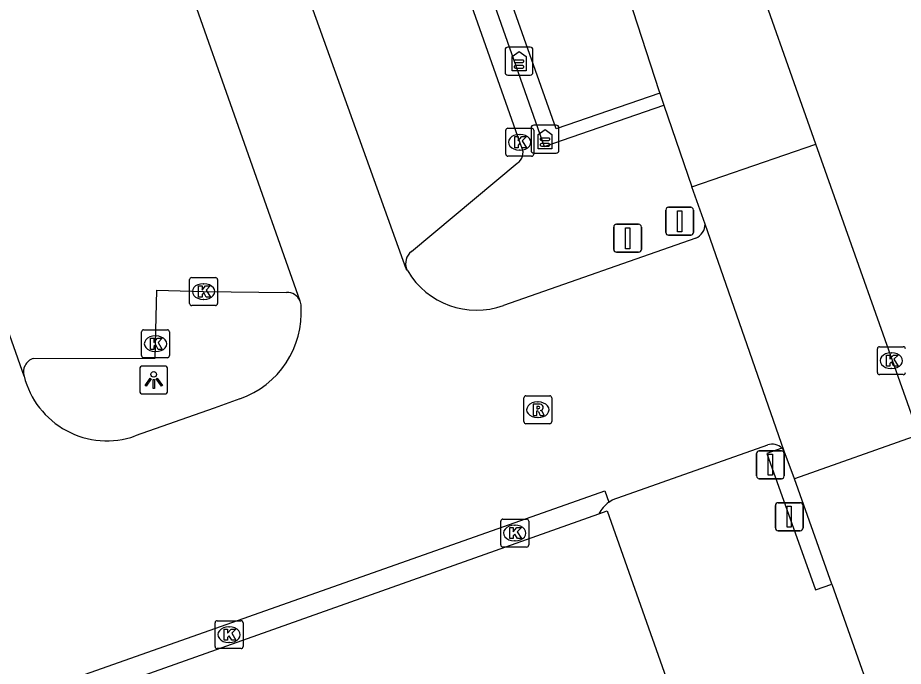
# Model space of a CAD drawing. Extents: x 157692 to 159670, y 381454 to 383289.
# Drawn here: x 159493.37 to 159525.08, y 382815.25 to 382838.45 of the extents above; entities that cross this region are included whole.
import ezdxf

# ---------------------------------------------------------------- set-up
doc = ezdxf.new("R2010")
doc.units = 0
for name, color, linetype in [('IMGEO_Berm_open', 7, 'Continuous'), ('IMGEO_Kolk', 7, 'Continuous'), ('IMGEO_Lichtpunt', 7, 'Continuous'), ('IMGEO_Muur', 7, 'Continuous'), ('IMGEO_Pand', 7, 'Continuous'), ('IMGEO_Parkeervlak_gesloten', 7, 'Continuous'), ('IMGEO_Reclamezuil', 7, 'Continuous'), ('IMGEO_Rijbaan_lokaal_gesloten', 7, 'Continuous'), ('IMGEO_Rijbaan_lokaal_open', 7, 'Continuous'), ('IMGEO_Rioolput', 7, 'Continuous'), ('IMGEO_Verkeersbordpaal', 7, 'Continuous'), ('IMGEO_Voetpad_gesloten', 7, 'Continuous'), ('IMGEO_Voetpad_open', 7, 'Continuous')]:
    doc.layers.add(name, color=color, linetype=linetype)

msp = doc.modelspace()

# ---------------------------------------------------------------- linework, layer by layer
at = {"layer": 'IMGEO_Berm_open'}
msp.add_arc((159515.316, 382820.086), 1.294, 127.3797, 151.8035, dxfattribs=at)
at = {"layer": 'IMGEO_Kolk'}
for p, q in [((159510.843, 382833.573), (159510.843, 382834.425)), ((159510.918, 382834.499), (159511.77, 382834.499)), ((159511.844, 382834.425), (159511.844, 382833.573)), ((159511.331, 382834.279), (159511.356, 382834.279)), ((159511.77, 382833.499), (159510.918, 382833.499)), ((159511.354, 382833.719), (159511.329, 382833.719)), ((159499.523, 382828.229), (159499.523, 382829.081)), ((159499.598, 382829.155), (159500.45, 382829.155)), ((159500.524, 382829.081), (159500.524, 382828.229)), ((159500.011, 382828.935), (159500.036, 382828.935)), ((159500.034, 382828.375), (159500.009, 382828.375)), ((159500.45, 382828.155), (159499.598, 382828.155)), ((159497.801, 382826.361), (159497.801, 382827.213)), ((159497.876, 382827.287), (159498.728, 382827.287)), ((159498.802, 382827.213), (159498.802, 382826.361)), ((159498.289, 382827.067), (159498.314, 382827.067)), ((159498.312, 382826.507), (159498.287, 382826.507)), ((159524.151, 382825.755), (159524.151, 382826.607)), ((159524.226, 382826.681), (159525.078, 382826.681)), ((159524.639, 382826.461), (159524.664, 382826.461)), ((159498.728, 382826.287), (159497.876, 382826.287)), ((159524.662, 382825.901), (159524.637, 382825.901)), ((159525.078, 382825.681), (159524.226, 382825.681)), ((159510.665, 382819.587), (159510.665, 382820.439)), ((159510.74, 382820.513), (159511.592, 382820.513)), ((159511.666, 382820.439), (159511.666, 382819.587)), ((159511.153, 382820.293), (159511.178, 382820.293)), ((159511.592, 382819.513), (159510.74, 382819.513)), ((159511.176, 382819.733), (159511.151, 382819.733)), ((159500.437, 382815.95), (159500.437, 382816.802)), ((159500.512, 382816.876), (159501.364, 382816.876)), ((159500.925, 382816.656), (159500.95, 382816.656)), ((159501.438, 382816.802), (159501.438, 382815.95)), ((159500.948, 382816.096), (159500.923, 382816.096)), ((159501.364, 382815.876), (159500.512, 382815.876))]:
    msp.add_line(p, q, dxfattribs=at)
for points in [[(159510.843, 382833.573), (159510.843, 382834.425)], [(159510.918, 382834.499), (159511.77, 382834.499)], [(159511.844, 382834.425), (159511.844, 382833.573)], [(159511.164, 382834.199), (159511.287, 382834.199), (159511.287, 382834.048), (159511.417, 382834.199), (159511.581, 382834.199), (159511.435, 382834.048), (159511.588, 382833.799), (159511.436, 382833.799), (159511.351, 382833.963), (159511.287, 382833.896), (159511.287, 382833.799), (159511.164, 382833.799), (159511.164, 382834.199)], [(159511.77, 382833.499), (159510.918, 382833.499)], [(159499.523, 382828.229), (159499.523, 382829.081)], [(159499.598, 382829.155), (159500.45, 382829.155)], [(159500.524, 382829.081), (159500.524, 382828.229)], [(159499.844, 382828.855), (159499.967, 382828.855), (159499.967, 382828.704), (159500.097, 382828.855), (159500.261, 382828.855), (159500.115, 382828.704), (159500.268, 382828.455), (159500.116, 382828.455), (159500.031, 382828.619), (159499.967, 382828.552), (159499.967, 382828.455), (159499.844, 382828.455), (159499.844, 382828.855)], [(159500.45, 382828.155), (159499.598, 382828.155)], [(159497.801, 382826.361), (159497.801, 382827.213)], [(159497.876, 382827.287), (159498.728, 382827.287)], [(159498.802, 382827.213), (159498.802, 382826.361)], [(159498.122, 382826.987), (159498.245, 382826.987), (159498.245, 382826.836), (159498.375, 382826.987), (159498.539, 382826.987), (159498.393, 382826.836), (159498.546, 382826.587), (159498.394, 382826.587), (159498.309, 382826.751), (159498.245, 382826.684), (159498.245, 382826.587), (159498.122, 382826.587), (159498.122, 382826.987)], [(159524.151, 382825.755), (159524.151, 382826.607)], [(159524.226, 382826.681), (159525.078, 382826.681)], [(159498.728, 382826.287), (159497.876, 382826.287)], [(159524.472, 382826.381), (159524.595, 382826.381), (159524.595, 382826.23), (159524.725, 382826.381), (159524.889, 382826.381), (159524.743, 382826.23), (159524.896, 382825.981), (159524.744, 382825.981), (159524.659, 382826.145), (159524.595, 382826.078), (159524.595, 382825.981), (159524.472, 382825.981), (159524.472, 382826.381)], [(159525.078, 382825.681), (159524.226, 382825.681)], [(159510.665, 382819.587), (159510.665, 382820.439)], [(159510.74, 382820.513), (159511.592, 382820.513)], [(159511.666, 382820.439), (159511.666, 382819.587)], [(159510.986, 382820.213), (159511.109, 382820.213), (159511.109, 382820.062), (159511.239, 382820.213), (159511.403, 382820.213), (159511.257, 382820.062), (159511.41, 382819.813), (159511.258, 382819.813), (159511.173, 382819.977), (159511.109, 382819.91), (159511.109, 382819.813), (159510.986, 382819.813), (159510.986, 382820.213)], [(159511.592, 382819.513), (159510.74, 382819.513)], [(159500.437, 382815.95), (159500.437, 382816.802)], [(159500.512, 382816.876), (159501.364, 382816.876)], [(159501.438, 382816.802), (159501.438, 382815.95)], [(159500.758, 382816.576), (159500.881, 382816.576), (159500.881, 382816.425), (159501.011, 382816.576), (159501.175, 382816.576), (159501.029, 382816.425), (159501.182, 382816.176), (159501.03, 382816.176), (159500.945, 382816.34), (159500.881, 382816.273), (159500.881, 382816.176), (159500.758, 382816.176), (159500.758, 382816.576)], [(159501.364, 382815.876), (159500.512, 382815.876)]]:
    msp.add_lwpolyline(points, dxfattribs=at)
for centre, start, end in [((159510.92, 382834.423), 91.552, 178.448), ((159510.92, 382834.423), 91.552, 178.448), ((159511.768, 382834.423), 1.552, 88.448), ((159511.768, 382834.423), 1.552, 88.448), ((159510.92, 382833.575), 181.552, 268.448), ((159510.92, 382833.575), 181.552, 268.448), ((159511.768, 382833.575), 271.552, 358.448), ((159511.768, 382833.575), 271.552, 358.448), ((159499.6, 382829.079), 91.552, 178.448), ((159499.6, 382829.079), 91.552, 178.448), ((159500.448, 382829.079), 1.552, 88.448), ((159500.448, 382829.079), 1.552, 88.448), ((159499.6, 382828.231), 181.552, 268.448), ((159499.6, 382828.231), 181.552, 268.448), ((159500.448, 382828.231), 271.552, 358.448), ((159500.448, 382828.231), 271.552, 358.448), ((159497.878, 382827.211), 91.552, 178.448), ((159497.878, 382827.211), 91.552, 178.448), ((159498.726, 382827.211), 1.552, 88.448), ((159498.726, 382827.211), 1.552, 88.448), ((159524.228, 382826.605), 91.552, 178.448), ((159524.228, 382826.605), 91.552, 178.448), ((159525.076, 382826.605), 1.552, 88.448), ((159525.076, 382826.605), 1.552, 88.448), ((159497.878, 382826.363), 181.552, 268.448), ((159497.878, 382826.363), 181.552, 268.448), ((159498.726, 382826.363), 271.552, 358.448), ((159498.726, 382826.363), 271.552, 358.448), ((159524.228, 382825.757), 181.552, 268.448), ((159524.228, 382825.757), 181.552, 268.448), ((159525.076, 382825.757), 271.552, 358.448), ((159525.076, 382825.757), 271.552, 358.448), ((159510.742, 382820.437), 91.552, 178.448), ((159510.742, 382820.437), 91.552, 178.448), ((159511.59, 382820.437), 1.552, 88.448), ((159511.59, 382820.437), 1.552, 88.448), ((159510.742, 382819.589), 181.552, 268.448), ((159510.742, 382819.589), 181.552, 268.448), ((159511.59, 382819.589), 271.552, 358.448), ((159511.59, 382819.589), 271.552, 358.448), ((159500.514, 382816.8), 91.552, 178.448), ((159500.514, 382816.8), 91.552, 178.448), ((159501.362, 382816.8), 1.552, 88.448), ((159501.362, 382816.8), 1.552, 88.448), ((159500.514, 382815.952), 181.552, 268.448), ((159500.514, 382815.952), 181.552, 268.448), ((159501.362, 382815.952), 271.552, 358.448), ((159501.362, 382815.952), 271.552, 358.448)]:
    msp.add_arc(centre, 0.0765, start, end, dxfattribs=at)
for centre, major_axis, ratio, start_param, end_param in [((159511.33, 382833.999), (-0.387, 0.002), 0.722429, 4.712389, 7.853982), ((159511.355, 382833.999), (-0.39, 0.002), 0.717154, 1.570796, 4.712389), ((159500.01, 382828.655), (-0.387, 0.002), 0.722429, 4.712389, 7.853982), ((159500.035, 382828.655), (-0.39, 0.002), 0.717154, 1.570796, 4.712389), ((159498.288, 382826.787), (-0.387, 0.002), 0.722429, 4.712389, 7.853982), ((159498.313, 382826.787), (-0.39, 0.002), 0.717154, 1.570796, 4.712389), ((159524.638, 382826.181), (-0.387, 0.002), 0.722429, 4.712389, 7.853982), ((159524.663, 382826.181), (-0.39, 0.002), 0.717154, 1.570796, 4.712389), ((159511.152, 382820.013), (-0.387, 0.002), 0.722429, 4.712389, 7.853982), ((159511.177, 382820.013), (-0.39, 0.002), 0.717154, 1.570796, 4.712389), ((159500.924, 382816.376), (-0.387, 0.002), 0.722429, 4.712389, 7.853982), ((159500.949, 382816.376), (-0.39, 0.002), 0.717154, 1.570796, 4.712389)]:
    msp.add_ellipse(centre, major_axis=major_axis, ratio=ratio, start_param=start_param, end_param=end_param, dxfattribs=at)
at = {"layer": 'IMGEO_Lichtpunt'}
for p, q in [((159497.739, 382825.893), (159497.739, 382825.086)), ((159497.739, 382825.893), (159497.739, 382825.086)), ((159498.641, 382825.988), (159497.833, 382825.988)), ((159498.641, 382825.988), (159497.833, 382825.988)), ((159498.735, 382825.086), (159498.735, 382825.893)), ((159498.735, 382825.086), (159498.735, 382825.893)), ((159497.833, 382824.992), (159498.641, 382824.992)), ((159497.833, 382824.992), (159498.641, 382824.992))]:
    msp.add_line(p, q, dxfattribs=at)
for points in [[(159498.113, 382825.557), (159498.152, 382825.529), (159497.964, 382825.267), (159497.926, 382825.294), (159498.113, 382825.557)], [(159498.215, 382825.509), (159498.262, 382825.509), (159498.262, 382825.187), (159498.215, 382825.187), (159498.215, 382825.509)], [(159498.325, 382825.529), (159498.363, 382825.556), (159498.55, 382825.294), (159498.511, 382825.266), (159498.325, 382825.529)]]:
    msp.add_lwpolyline(points, dxfattribs=at)
msp.add_circle((159498.238, 382825.691), 0.0994, dxfattribs=at)
for centre, start, end in [((159497.833, 382825.893), 90, 180), ((159497.833, 382825.893), 90, 180), ((159498.641, 382825.893), 0, 90), ((159498.641, 382825.893), 0, 90), ((159497.833, 382825.086), 180, 270), ((159497.833, 382825.086), 180, 270), ((159498.641, 382825.086), 270, 0), ((159498.641, 382825.086), 270, 360)]:
    msp.add_arc(centre, 0.0946, start, end, dxfattribs=at)
at = {"layer": 'IMGEO_Muur'}
for points in [[(159516.36, 382835.749), (159512.651, 382834.482), (159500.438, 382868.942)], [(159500.592, 382866.942), (159500.6, 382866.889), (159512.223, 382833.847), (159516.507, 382835.324)], [(159516.36, 382835.749), (159516.507, 382835.324)], [(159520.734, 382823.05), (159520.187, 382822.86), (159521.938, 382817.975), (159522.518, 382818.179)], [(159521.186, 382821.958), (159520.812, 382822.948)], [(159522.518, 382818.179), (159521.186, 382821.958)]]:
    msp.add_lwpolyline(points, dxfattribs=at)
msp.add_arc((159520.385, 382822.703), 0.492, 29.9095, 44.9012, dxfattribs=at)
at = {"layer": 'IMGEO_Pand'}
for points in [[(159514.175, 382820.698), (159514.479, 382820.806), (159518.345, 382809.871), (159518.007, 382809.751)], [(159487.526, 382811.251), (159514.175, 382820.698)]]:
    msp.add_lwpolyline(points, dxfattribs=at)
at = {"layer": 'IMGEO_Parkeervlak_gesloten'}
for points in [[(159511.421, 382833.81), (159511.344, 382833.999), (159506.563, 382847.563), (159500.391, 382865.035), (159495.153, 382863.186)], [(159507.466, 382830.085), (159511.256, 382833.251)], [(159507.332, 382829.392), (159507.294, 382829.47)], [(159493.927, 382826.264), (159498.287, 382826.269), (159498.302, 382826.787), (159498.347, 382828.708), (159500.024, 382828.655), (159502.996, 382828.626)]]:
    msp.add_lwpolyline(points, dxfattribs=at)
for centre, radius, start, end in [((159511.018, 382833.625), 0.444, 302.4912, 24.6188), ((159507.786, 382829.664), 0.529, 127.2536, 201.4965), ((159503.01, 382828.119), 0.507, 23.4792, 91.5474), ((159494.08, 382825.78), 0.507, 107.5195, 197.854)]:
    msp.add_arc(centre, radius, start, end, dxfattribs=at)
at = {"layer": 'IMGEO_Reclamezuil'}
for p, q in [((159510.821, 382837.305), (159510.821, 382836.497)), ((159510.821, 382837.305), (159510.821, 382836.497)), ((159511.723, 382837.399), (159510.915, 382837.399)), ((159511.723, 382837.399), (159510.915, 382837.399)), ((159511.817, 382836.497), (159511.817, 382837.305)), ((159511.817, 382836.497), (159511.817, 382837.305)), ((159511.45, 382836.941), (159511.188, 382836.941)), ((159511.188, 382836.854), (159511.45, 382836.854)), ((159511.45, 382836.739), (159511.188, 382836.739)), ((159511.188, 382836.652), (159511.45, 382836.652)), ((159510.915, 382836.403), (159511.723, 382836.403)), ((159510.915, 382836.403), (159511.723, 382836.403)), ((159511.751, 382834.514), (159511.751, 382833.706)), ((159511.751, 382834.514), (159511.751, 382833.706)), ((159512.653, 382834.608), (159511.845, 382834.608)), ((159512.653, 382834.608), (159511.845, 382834.608)), ((159512.747, 382833.706), (159512.747, 382834.514)), ((159512.747, 382833.706), (159512.747, 382834.514)), ((159512.38, 382834.15), (159512.118, 382834.15)), ((159512.118, 382834.063), (159512.38, 382834.063)), ((159512.38, 382833.948), (159512.118, 382833.948)), ((159512.118, 382833.861), (159512.38, 382833.861)), ((159511.845, 382833.612), (159512.653, 382833.612)), ((159511.845, 382833.612), (159512.653, 382833.612))]:
    msp.add_line(p, q, dxfattribs=at)
for points in [[(159511.069, 382837.072), (159511.319, 382837.242), (159511.569, 382837.072), (159511.569, 382836.549), (159511.069, 382836.549), (159511.069, 382837.072)], [(159511.999, 382834.281), (159512.249, 382834.451), (159512.499, 382834.281), (159512.499, 382833.758), (159511.999, 382833.758), (159511.999, 382834.281)]]:
    msp.add_lwpolyline(points, dxfattribs=at)
for centre, radius, start, end in [((159510.915, 382837.305), 0.0946, 90, 180), ((159510.915, 382837.305), 0.0946, 90, 180), ((159511.723, 382837.305), 0.0946, 0, 90), ((159511.723, 382837.305), 0.0946, 0, 90), ((159511.188, 382836.898), 0.0436, 89.974, 270.026), ((159511.45, 382836.898), 0.0436, 269.974, 90.026), ((159511.188, 382836.695), 0.0436, 89.974, 270.026), ((159511.45, 382836.695), 0.0436, 269.974, 90.026), ((159510.915, 382836.497), 0.0946, 180, 270), ((159510.915, 382836.497), 0.0946, 180, 270), ((159511.723, 382836.497), 0.0946, 270, 0), ((159511.723, 382836.497), 0.0946, 270, 0), ((159511.845, 382834.514), 0.0946, 90, 180), ((159511.845, 382834.514), 0.0946, 90, 180), ((159512.653, 382834.514), 0.0946, 0, 90), ((159512.653, 382834.514), 0.0946, 0, 90), ((159512.118, 382834.107), 0.0436, 89.974, 270.026), ((159512.38, 382834.107), 0.0436, 269.974, 90.026), ((159512.118, 382833.904), 0.0436, 89.974, 270.026), ((159512.38, 382833.904), 0.0436, 269.974, 90.026), ((159511.845, 382833.706), 0.0946, 180, 270), ((159511.845, 382833.706), 0.0946, 180, 270), ((159512.653, 382833.706), 0.0946, 270, 0), ((159512.653, 382833.706), 0.0946, 270, 0)]:
    msp.add_arc(centre, radius, start, end, dxfattribs=at)
at = {"layer": 'IMGEO_Rijbaan_lokaal_gesloten'}
for points in [[(159507.332, 382829.392), (159507.282, 382829.469), (159495.153, 382863.186)], [(159493.146, 382857.559), (159503.475, 382828.321)], [(159493.597, 382825.625), (159483.528, 382854.187), (159483.521, 382854.247)], [(159520.812, 382822.948), (159517.981, 382831.072)], [(159517.645, 382830.569), (159510.766, 382828.154)], [(159501.327, 382824.82), (159500.399, 382824.485), (159497.575, 382823.487)], [(159514.53, 382821.115), (159514.654, 382821.198), (159520.223, 382823.164)], [(159463.588, 382803.611), (159514.391, 382821.526), (159514.53, 382821.115)]]:
    msp.add_lwpolyline(points, dxfattribs=at)
for centre, radius, start, end in [((159517.463, 382831.054), 0.518, 290.5297, 1.9851), ((159509.801, 382830.859), 2.872, 210.716, 289.6343), ((159500.248, 382827.912), 3.275, 289.2317, 3.7329), ((159502.995, 382828.118), 0.521, 0.7382, 22.8917), ((159496.56, 382826.369), 3.055, 194.0883, 289.3995), ((159520.388, 382822.703), 0.49, 45.1242, 109.7233)]:
    msp.add_arc(centre, radius, start, end, dxfattribs=at)
at = {"layer": 'IMGEO_Rijbaan_lokaal_open'}
for points in [[(159521.946, 382833.929), (159519.329, 382841.338), (159513.318, 382858.358), (159512.844, 382859.64), (159504.868, 382882.203), (159500, 382895.928), (159499.374, 382897.693)], [(159525.639, 382823.525), (159521.946, 382833.929)]]:
    msp.add_lwpolyline(points, dxfattribs=at)
at = {"layer": 'IMGEO_Rioolput'}
for p, q in [((159511.566, 382824.925), (159512.418, 382824.925)), ((159511.491, 382823.999), (159511.491, 382824.851)), ((159511.979, 382824.705), (159512.004, 382824.705)), ((159512.492, 382824.851), (159512.492, 382823.999)), ((159512.418, 382823.925), (159511.566, 382823.925)), ((159512.002, 382824.145), (159511.977, 382824.145))]:
    msp.add_line(p, q, dxfattribs=at)
for points in [[(159511.566, 382824.925), (159512.418, 382824.925)], [(159511.491, 382823.999), (159511.491, 382824.851)], [(159512.08, 382824.623), (159511.828, 382824.625), (159511.828, 382824.225)], [(159512.006, 382824.544), (159511.952, 382824.544), (159511.952, 382824.463)], [(159512.492, 382824.851), (159512.492, 382823.999)], [(159511.828, 382824.225), (159511.952, 382824.225), (159511.952, 382824.387), (159511.963, 382824.387)], [(159511.952, 382824.463), (159512.004, 382824.463)], [(159512.01, 382824.358), (159512.081, 382824.225), (159512.221, 382824.225), (159512.156, 382824.351)], [(159512.418, 382823.925), (159511.566, 382823.925)]]:
    msp.add_lwpolyline(points, dxfattribs=at)
for centre, radius, start, end in [((159511.568, 382824.849), 0.0765, 91.552, 178.448), ((159511.568, 382824.849), 0.0765, 91.552, 178.448), ((159512.416, 382824.849), 0.0765, 1.552, 88.448), ((159512.416, 382824.849), 0.0765, 1.552, 88.448), ((159512.012, 382824.448), 0.0964, 77.0061, 93.1865), ((159512.026, 382824.505), 0.0378, 276.6634, 79.6772), ((159512.079, 382824.513), 0.109, 350.3612, 89.416), ((159511.962, 382824.334), 0.0533, 26.0293, 88.6989), ((159511.988, 382824.652), 0.19, 274.7715, 282.9687), ((159512.077, 382824.513), 0.112, 277.5842, 350.9817), ((159512.061, 382824.298), 0.108, 29.5134, 73.7905), ((159511.568, 382824.001), 0.0765, 181.552, 268.448), ((159511.568, 382824.001), 0.0765, 181.552, 268.448), ((159512.416, 382824.001), 0.0765, 271.552, 358.448), ((159512.416, 382824.001), 0.0765, 271.552, 358.448)]:
    msp.add_arc(centre, radius, start, end, dxfattribs=at)
for centre, major_axis, ratio, start_param, end_param in [((159511.978, 382824.425), (-0.387, 0.002), 0.722429, 4.712389, 7.853982), ((159512.003, 382824.425), (-0.39, 0.002), 0.717154, 1.570796, 4.712389)]:
    msp.add_ellipse(centre, major_axis=major_axis, ratio=ratio, start_param=start_param, end_param=end_param, dxfattribs=at)
at = {"layer": 'IMGEO_Verkeersbordpaal'}
for p, q in [((159516.575, 382830.772), (159516.575, 382831.572)), ((159516.575, 382831.572), (159516.575, 382830.772)), ((159516.675, 382831.672), (159517.465, 382831.672)), ((159517.465, 382831.672), (159516.675, 382831.672)), ((159517.565, 382831.572), (159517.565, 382830.772)), ((159517.565, 382830.772), (159517.565, 382831.572)), ((159514.711, 382830.163), (159514.711, 382830.963)), ((159514.711, 382830.963), (159514.711, 382830.163)), ((159514.811, 382831.063), (159515.601, 382831.063)), ((159515.601, 382831.063), (159514.811, 382831.063)), ((159515.701, 382830.963), (159515.701, 382830.163)), ((159515.701, 382830.163), (159515.701, 382830.963)), ((159517.465, 382830.672), (159516.675, 382830.672)), ((159516.675, 382830.672), (159517.465, 382830.672)), ((159515.601, 382830.063), (159514.811, 382830.063)), ((159514.811, 382830.063), (159515.601, 382830.063)), ((159519.923, 382822.955), (159520.713, 382822.955)), ((159520.713, 382822.955), (159519.923, 382822.955)), ((159519.823, 382822.055), (159519.823, 382822.855)), ((159519.823, 382822.855), (159519.823, 382822.055)), ((159520.813, 382822.855), (159520.813, 382822.055)), ((159520.813, 382822.055), (159520.813, 382822.855)), ((159520.713, 382821.955), (159519.923, 382821.955)), ((159519.923, 382821.955), (159520.713, 382821.955)), ((159520.599, 382821.097), (159521.389, 382821.097)), ((159521.389, 382821.097), (159520.599, 382821.097)), ((159520.499, 382820.197), (159520.499, 382820.997)), ((159520.499, 382820.997), (159520.499, 382820.197)), ((159521.489, 382820.997), (159521.489, 382820.197)), ((159521.489, 382820.197), (159521.489, 382820.997)), ((159521.389, 382820.097), (159520.599, 382820.097)), ((159520.599, 382820.097), (159521.389, 382820.097))]:
    msp.add_line(p, q, dxfattribs=at)
for points in [[(159516.995, 382831.547), (159517.145, 382831.547), (159517.145, 382830.797), (159516.995, 382830.797), (159516.995, 382831.547)], [(159515.131, 382830.938), (159515.281, 382830.938), (159515.281, 382830.188), (159515.131, 382830.188), (159515.131, 382830.938)], [(159520.243, 382822.83), (159520.393, 382822.83), (159520.393, 382822.08), (159520.243, 382822.08), (159520.243, 382822.83)], [(159520.919, 382820.972), (159521.069, 382820.972), (159521.069, 382820.222), (159520.919, 382820.222), (159520.919, 382820.972)]]:
    msp.add_lwpolyline(points, dxfattribs=at)
for centre, start, end in [((159516.675, 382831.572), 90, 180), ((159516.675, 382831.572), 90, 180), ((159517.465, 382831.572), 0, 90), ((159517.465, 382831.572), 360, 90), ((159514.811, 382830.963), 90, 180), ((159514.811, 382830.963), 90, 180), ((159515.601, 382830.963), 0, 90), ((159515.601, 382830.963), 360, 90), ((159516.675, 382830.772), 180, 270), ((159516.675, 382830.772), 180, 270), ((159517.465, 382830.772), 270, 0), ((159517.465, 382830.772), 270, 0), ((159514.811, 382830.163), 180, 270), ((159514.811, 382830.163), 180, 270), ((159515.601, 382830.163), 270, 0), ((159515.601, 382830.163), 270, 0), ((159519.923, 382822.855), 90, 180), ((159519.923, 382822.855), 90, 180), ((159520.713, 382822.855), 0, 90), ((159520.713, 382822.855), 360, 90), ((159519.923, 382822.055), 180, 270), ((159519.923, 382822.055), 180, 270), ((159520.713, 382822.055), 270, 0), ((159520.713, 382822.055), 270, 0), ((159520.599, 382820.997), 90, 180), ((159520.599, 382820.997), 90, 180), ((159521.389, 382820.997), 0, 90), ((159521.389, 382820.997), 360, 90), ((159520.599, 382820.197), 180, 270), ((159520.599, 382820.197), 180, 270), ((159521.389, 382820.197), 270, 0), ((159521.389, 382820.197), 270, 0)]:
    msp.add_arc(centre, 0.1, start, end, dxfattribs=at)
at = {"layer": 'IMGEO_Voetpad_gesloten'}
msp.add_lwpolyline([(159515.247, 382839.163), (159516.325, 382835.849), (159516.36, 382835.749)], dxfattribs=at)
at = {"layer": 'IMGEO_Voetpad_open'}
for points in [[(159516.507, 382835.324), (159517.512, 382832.407)], [(159517.512, 382832.407), (159521.946, 382833.929)], [(159517.981, 382831.072), (159517.512, 382832.407)], [(159525.639, 382823.525), (159521.186, 382821.958)], [(159522.518, 382818.179), (159524.722, 382811.929)]]:
    msp.add_lwpolyline(points, dxfattribs=at)

doc.saveas('drawing.dxf')
